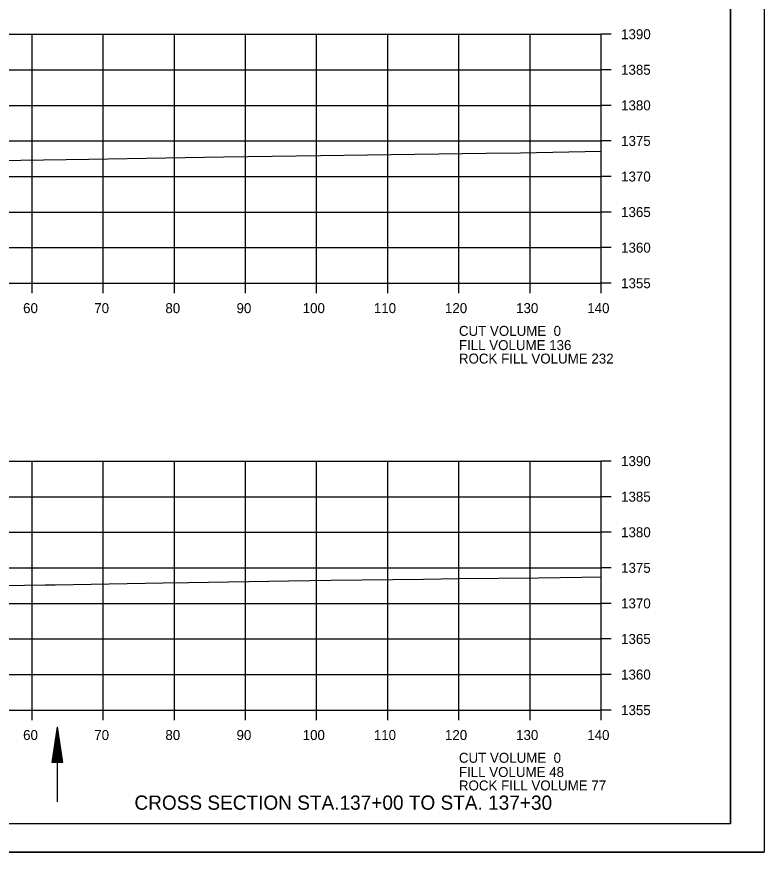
# Model space of a CAD drawing. Extents: x 1374311 to 1383814, y 384102 to 406278.
# Drawn here: x 1381686.5 to 1381791.6, y 388591.4 to 388708.8 of the extents above; entities that cross this region are included whole.
import ezdxf

# ---------------------------------------------------------------- set-up
doc = ezdxf.new("R2010")
doc.units = 0
for name, color, linetype in [('R_Axis', 7, 'Continuous'), ('R_Axis Annot', 7, 'Continuous'), ('R_Border', 7, 'Continuous'), ('R_Draft', 7, 'Continuous'), ('R_Exist Surface', 7, 'Continuous'), ('R_Grid', 7, 'Continuous'), ('R_No Plot', 7, 'Continuous'), ('R_Water', 7, 'Continuous')]:
    doc.layers.add(name, color=color, linetype=linetype)

msp = doc.modelspace()

# ---------------------------------------------------------------- linework, layer by layer
at = {"layer": 'R_Axis'}
for p, q in [((1381768.66, 388671.34), (1381768.66, 388706.34)), ((1381770.06, 388706.34), (1381768.66, 388706.34)), ((1381770.06, 388701.34), (1381768.66, 388701.34)), ((1381770.06, 388696.34), (1381768.66, 388696.34)), ((1381770.06, 388691.34), (1381768.66, 388691.34)), ((1381770.06, 388686.34), (1381768.66, 388686.34)), ((1381770.06, 388681.34), (1381768.66, 388681.34)), ((1381770.06, 388676.34), (1381768.66, 388676.34)), ((1381488.66, 388671.34), (1381768.66, 388671.34)), ((1381688.66, 388669.94), (1381688.66, 388671.34)), ((1381698.66, 388669.94), (1381698.66, 388671.34)), ((1381708.66, 388669.94), (1381708.66, 388671.34)), ((1381718.66, 388669.94), (1381718.66, 388671.34)), ((1381728.66, 388669.94), (1381728.66, 388671.34)), ((1381738.66, 388669.94), (1381738.66, 388671.34)), ((1381748.66, 388669.94), (1381748.66, 388671.34)), ((1381758.66, 388669.94), (1381758.66, 388671.34)), ((1381768.66, 388669.94), (1381768.66, 388671.34)), ((1381770.06, 388671.34), (1381768.66, 388671.34)), ((1381768.66, 388611.34), (1381768.66, 388646.34)), ((1381770.06, 388646.34), (1381768.66, 388646.34)), ((1381770.06, 388641.34), (1381768.66, 388641.34)), ((1381770.06, 388636.34), (1381768.66, 388636.34)), ((1381770.06, 388631.34), (1381768.66, 388631.34)), ((1381770.06, 388626.34), (1381768.66, 388626.34)), ((1381770.06, 388621.34), (1381768.66, 388621.34)), ((1381770.06, 388616.34), (1381768.66, 388616.34)), ((1381488.66, 388611.34), (1381768.66, 388611.34)), ((1381688.66, 388609.94), (1381688.66, 388611.34)), ((1381698.66, 388609.94), (1381698.66, 388611.34)), ((1381708.66, 388609.94), (1381708.66, 388611.34)), ((1381718.66, 388609.94), (1381718.66, 388611.34)), ((1381728.66, 388609.94), (1381728.66, 388611.34)), ((1381738.66, 388609.94), (1381738.66, 388611.34)), ((1381748.66, 388609.94), (1381748.66, 388611.34)), ((1381758.66, 388609.94), (1381758.66, 388611.34)), ((1381768.66, 388609.94), (1381768.66, 388611.34)), ((1381770.06, 388611.34), (1381768.66, 388611.34))]:
    msp.add_line(p, q, dxfattribs=at)
at = {"layer": 'R_Border'}
for q in [(1381786.84, 388800.8), (1381470.66, 388595.34)]:
    msp.add_line((1381786.84, 388595.34), q, dxfattribs=at)
at = {"layer": 'R_Draft'}
for p, q in [((1381691.48, 388603.98), (1381692.23, 388608.98)), ((1381692.98, 388603.98), (1381692.23, 388608.98)), ((1381691.6, 388603.98), (1381692.23, 388608.14)), ((1381692.85, 388603.98), (1381692.23, 388608.14)), ((1381691.73, 388603.98), (1381692.23, 388607.28)), ((1381692.73, 388603.98), (1381692.23, 388607.28)), ((1381691.86, 388603.98), (1381692.23, 388606.45)), ((1381691.98, 388603.98), (1381692.23, 388605.6)), ((1381692.6, 388603.98), (1381692.23, 388606.45)), ((1381692.47, 388603.98), (1381692.23, 388605.6)), ((1381692.11, 388603.98), (1381692.23, 388604.77)), ((1381692.35, 388603.98), (1381692.23, 388604.77)), ((1381692.98, 388603.98), (1381691.48, 388603.98))]:
    msp.add_line(p, q, dxfattribs=at)
at = {"layer": 'R_Exist Surface'}
for points in [[(1381569.55, 388687.52), (1381575.77, 388687.2), (1381576.44, 388687.16), (1381608.71, 388687.9), (1381615.47, 388688.03), (1381634.03, 388688.04), (1381646.39, 388688.07), (1381652.05, 388688.13), (1381654.45, 388688.18), (1381663.07, 388688.29), (1381687.07, 388688.64), (1381696.65, 388688.8), (1381707.44, 388688.96), (1381715.63, 388689.09), (1381729.21, 388689.29), (1381735.8, 388689.4), (1381752.51, 388689.64), (1381757.34, 388689.69), (1381768.66, 388689.9)], [(1381566.18, 388627.32), (1381575.44, 388627.55), (1381596.9, 388628.06), (1381603.38, 388628.22), (1381630.83, 388628.18), (1381634.26, 388628.17), (1381638.17, 388628.22), (1381649.26, 388628.34), (1381670.32, 388628.64), (1381672.13, 388628.66), (1381678.84, 388628.76), (1381690.5, 388628.95), (1381691.91, 388628.97), (1381707.11, 388629.22), (1381710.64, 388629.27), (1381724.75, 388629.5), (1381730.65, 388629.59), (1381743.7, 388629.73), (1381748.63, 388629.82), (1381759.87, 388629.94), (1381765.93, 388630.05), (1381768.66, 388630.09)]]:
    msp.add_lwpolyline(points, dxfattribs=at)
at = {"layer": 'R_Grid'}
for p, q in [((1381488.66, 388706.34), (1381768.66, 388706.34)), ((1381688.66, 388671.34), (1381688.66, 388706.34)), ((1381698.66, 388671.34), (1381698.66, 388706.34)), ((1381708.66, 388671.34), (1381708.66, 388706.34)), ((1381718.66, 388671.34), (1381718.66, 388706.34)), ((1381728.66, 388671.34), (1381728.66, 388706.34)), ((1381738.66, 388671.34), (1381738.66, 388706.34)), ((1381748.66, 388671.34), (1381748.66, 388706.34)), ((1381758.66, 388671.34), (1381758.66, 388706.34)), ((1381768.66, 388671.34), (1381768.66, 388706.34)), ((1381488.66, 388701.34), (1381768.66, 388701.34)), ((1381488.66, 388696.34), (1381768.66, 388696.34)), ((1381488.66, 388691.34), (1381768.66, 388691.34)), ((1381488.66, 388686.34), (1381768.66, 388686.34)), ((1381488.66, 388681.34), (1381768.66, 388681.34)), ((1381488.66, 388676.34), (1381768.66, 388676.34)), ((1381488.66, 388671.34), (1381768.66, 388671.34)), ((1381488.66, 388646.34), (1381768.66, 388646.34)), ((1381688.66, 388611.34), (1381688.66, 388646.34)), ((1381698.66, 388611.34), (1381698.66, 388646.34)), ((1381708.66, 388611.34), (1381708.66, 388646.34)), ((1381718.66, 388611.34), (1381718.66, 388646.34)), ((1381728.66, 388611.34), (1381728.66, 388646.34)), ((1381738.66, 388611.34), (1381738.66, 388646.34)), ((1381748.66, 388611.34), (1381748.66, 388646.34)), ((1381758.66, 388611.34), (1381758.66, 388646.34)), ((1381768.66, 388611.34), (1381768.66, 388646.34)), ((1381488.66, 388641.34), (1381768.66, 388641.34)), ((1381488.66, 388636.34), (1381768.66, 388636.34)), ((1381488.66, 388631.34), (1381768.66, 388631.34)), ((1381488.66, 388626.34), (1381768.66, 388626.34)), ((1381488.66, 388621.34), (1381768.66, 388621.34)), ((1381488.66, 388616.34), (1381768.66, 388616.34)), ((1381488.66, 388611.34), (1381768.66, 388611.34))]:
    msp.add_line(p, q, dxfattribs=at)
at = {"layer": 'R_No Plot'}
msp.add_line((1381458.26, 388591.36), (1381791.59, 388591.36), dxfattribs=at)
for points in [[(1381458.25, 388804.7), (1381791.59, 388804.7), (1381791.59, 388591.36), (1381458.25, 388591.36)], [(1381704.58, 388800.8), (1381704.58, 388790.92), (1381740.31, 388790.92), (1381740.31, 388788), (1381763.51, 388788), (1381763.51, 388764.79), (1381786.84, 388764.79), (1381786.84, 388595.34), (1381470.66, 388595.34), (1381470.66, 388800.8)]]:
    msp.add_lwpolyline(points, close=True, dxfattribs=at)
at = {"layer": 'R_Water'}
msp.add_line((1381692.23, 388598.47), (1381692.23, 388608.98), dxfattribs=at)

# ---------------------------------------------------------------- texts
at = {"layer": 'R_Axis Annot'}
for s, p in [('1390', (1381771.46, 388705.64)), ('1385', (1381771.46, 388700.64)), ('1380', (1381771.46, 388695.64)), ('1375', (1381771.46, 388690.64)), ('1370', (1381771.46, 388685.64)), ('1365', (1381771.46, 388680.64)), ('1360', (1381771.46, 388675.64)), ('1355', (1381771.46, 388670.64)), ('60', (1381687.4, 388667.14)), ('70', (1381697.4, 388667.14)), ('80', (1381707.4, 388667.14)), ('90', (1381717.4, 388667.14)), ('100', (1381726.7, 388667.14)), ('110', (1381736.7, 388667.14)), ('120', (1381746.7, 388667.14)), ('130', (1381756.7, 388667.14)), ('140', (1381766.7, 388667.14)), ('CUT VOLUME  0', (1381748.66, 388663.94)), ('FILL VOLUME 136', (1381748.66, 388661.94)), ('ROCK FILL VOLUME 232', (1381748.66, 388660.05)), ('1390', (1381771.46, 388645.64)), ('1385', (1381771.46, 388640.64)), ('1380', (1381771.46, 388635.64)), ('1375', (1381771.46, 388630.64)), ('1370', (1381771.46, 388625.64)), ('1365', (1381771.46, 388620.64)), ('1360', (1381771.46, 388615.64)), ('1355', (1381771.46, 388610.64)), ('60', (1381687.4, 388607.14)), ('70', (1381697.4, 388607.14)), ('80', (1381707.4, 388607.14)), ('90', (1381717.4, 388607.14)), ('100', (1381726.7, 388607.14)), ('110', (1381736.7, 388607.14)), ('120', (1381746.7, 388607.14)), ('130', (1381756.7, 388607.14)), ('140', (1381766.7, 388607.14)), ('CUT VOLUME  0', (1381748.66, 388603.94)), ('FILL VOLUME 48', (1381748.66, 388601.94)), ('ROCK FILL VOLUME 77', (1381748.66, 388600.05))]:
    msp.add_text(s, height=1.4, dxfattribs=at).set_placement(p)
at = {"layer": 'R_Draft'}
msp.add_text('CROSS SECTION STA.137+00 TO STA. 137+30', height=2, dxfattribs=at).set_placement((1381703.05, 388597.34))

doc.saveas('drawing.dxf')
